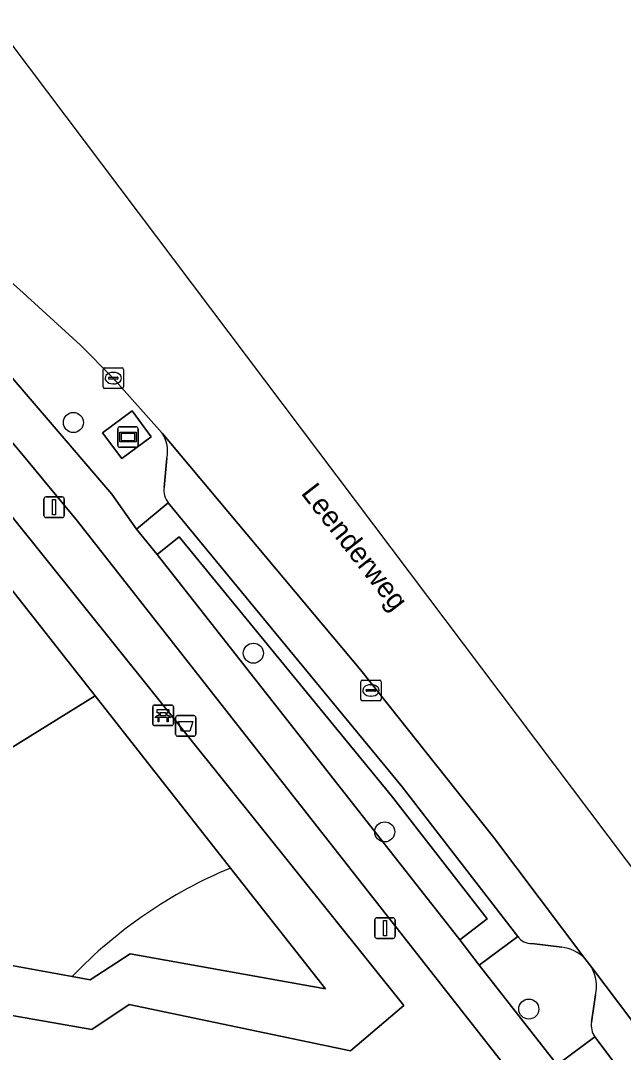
# Model space of a CAD drawing. Extents: x 161838 to 162344, y 381620 to 382160.
# Drawn here: x 161959.2 to 161988.6, y 382076.4 to 382126.6 of the extents above; entities that cross this region are included whole.
import ezdxf

# ---------------------------------------------------------------- set-up
doc = ezdxf.new("R2010")
doc.units = 0
for name, color, linetype in [('IMGEO_Afvalbak', 7, 'Continuous'), ('IMGEO_Bank', 7, 'Continuous'), ('IMGEO_Berm_groen', 7, 'Continuous'), ('IMGEO_Boom', 7, 'Continuous'), ('IMGEO_Groenvoorziening', 7, 'Continuous'), ('IMGEO_Kolk', 7, 'Continuous'), ('IMGEO_Lichtmast', 7, 'Continuous'), ('IMGEO_Openbare_ruimte_label', 7, 'Continuous'), ('IMGEO_Parkeervlak_open', 7, 'Continuous'), ('IMGEO_Reclamebord', 7, 'Continuous'), ('IMGEO_Rijbaan_lokaal_gesloten', 7, 'Continuous'), ('IMGEO_Terreindeel_open', 7, 'Continuous'), ('IMGEO_Verkeerseiland_groen', 7, 'Continuous'), ('IMGEO_Voetpad_open', 7, 'Continuous')]:
    doc.layers.add(name, color=color, linetype=linetype)

msp = doc.modelspace()

# ---------------------------------------------------------------- linework, layer by layer
at = {"layer": 'IMGEO_Afvalbak'}
for p, q in [((161966.754, 382091.842), (161966.754, 382092.642)), ((161966.754, 382092.642), (161966.754, 382091.842)), ((161966.854, 382092.742), (161967.644, 382092.742)), ((161967.644, 382092.742), (161966.854, 382092.742)), ((161967.744, 382092.642), (161967.744, 382091.842)), ((161967.744, 382091.842), (161967.744, 382092.642)), ((161967.644, 382091.742), (161966.854, 382091.742)), ((161966.854, 382091.742), (161967.644, 382091.742))]:
    msp.add_line(p, q, dxfattribs=at)
msp.add_lwpolyline([(161966.897, 382092.456), (161967.601, 382092.456), (161967.452, 382091.986), (161967.046, 382091.986), (161966.897, 382092.456)], dxfattribs=at)
for centre, start, end in [((161966.854, 382092.642), 90, 180), ((161966.854, 382092.642), 90, 180), ((161967.644, 382092.642), 0, 90), ((161967.644, 382092.642), 360, 90), ((161966.854, 382091.842), 180, 270), ((161966.854, 382091.842), 180, 270), ((161967.644, 382091.842), 270, 0), ((161967.644, 382091.842), 270, 0)]:
    msp.add_arc(centre, 0.1, start, end, dxfattribs=at)
at = {"layer": 'IMGEO_Bank'}
for p, q in [((161965.645, 382092.331), (161965.645, 382093.172)), ((161965.645, 382093.172), (161965.645, 382092.331)), ((161965.72, 382093.256), (161966.561, 382093.256)), ((161966.561, 382093.256), (161965.72, 382093.256)), ((161965.954, 382092.762), (161965.954, 382092.868)), ((161965.998, 382092.868), (161965.998, 382092.762)), ((161966.286, 382092.874), (161966.004, 382092.874)), ((161966.292, 382092.762), (161966.292, 382092.868)), ((161966.336, 382092.868), (161966.336, 382092.762)), ((161966.645, 382093.181), (161966.645, 382092.34)), ((161966.645, 382092.34), (161966.645, 382093.181)), ((161966.342, 382092.654), (161965.949, 382092.654)), ((161966.004, 382092.756), (161966.286, 382092.756)), ((161966.57, 382092.256), (161965.729, 382092.256)), ((161965.729, 382092.256), (161966.57, 382092.256))]:
    msp.add_line(p, q, dxfattribs=at)
for points in [[(161965.948, 382092.874), (161965.862, 382092.874), (161965.862, 382093.035), (161966.425, 382093.035), (161966.425, 382092.874), (161966.342, 382092.874)], [(161965.892, 382092.654), (161965.75, 382092.654), (161965.862, 382092.756), (161965.948, 382092.756)], [(161965.942, 382092.647), (161965.942, 382092.44), (161965.899, 382092.44), (161965.899, 382092.647)], [(161966.342, 382092.756), (161966.425, 382092.756), (161966.537, 382092.654), (161966.398, 382092.654)], [(161966.392, 382092.647), (161966.392, 382092.44), (161966.348, 382092.44), (161966.348, 382092.647)]]:
    msp.add_lwpolyline(points, dxfattribs=at)
for centre, radius, start, end in [((161965.723, 382093.178), 0.0779, 92.4484, 184.2845), ((161965.723, 382093.178), 0.0779, 92.4484, 184.2845), ((161965.947, 382092.867), 0.00671, 2.8957, 87.1043), ((161966.004, 382092.867), 0.00671, 92.8957, 177.1043), ((161966.286, 382092.867), 0.00671, 2.8957, 87.1043), ((161966.343, 382092.867), 0.00671, 92.8957, 177.1043), ((161966.567, 382093.178), 0.0779, 2.4484, 94.2845), ((161966.567, 382093.178), 0.0779, 2.4484, 94.2845), ((161965.892, 382092.647), 0.00671, 2.8957, 87.1043), ((161965.949, 382092.647), 0.00671, 92.8957, 177.1043), ((161965.947, 382092.763), 0.00671, 272.8957, 357.1043), ((161966.004, 382092.763), 0.00671, 182.8957, 267.1043), ((161966.286, 382092.763), 0.00671, 272.8957, 357.1043), ((161966.343, 382092.763), 0.00671, 182.8957, 267.1043), ((161966.341, 382092.647), 0.00671, 2.8957, 87.1043), ((161966.398, 382092.647), 0.00671, 92.8957, 177.1043), ((161966.567, 382092.334), 0.0779, 272.4484, 4.2845), ((161966.567, 382092.334), 0.0779, 272.4484, 4.2845), ((161965.723, 382092.334), 0.0779, 182.4484, 274.2845), ((161965.723, 382092.334), 0.0779, 182.4484, 274.2845)]:
    msp.add_arc(centre, radius, start, end, dxfattribs=at)
at = {"layer": 'IMGEO_Berm_groen'}
msp.add_lwpolyline([(161966.921, 382101.439), (161965.856, 382100.591), (161980.589, 382081.833), (161981.923, 382082.853), (161977.26, 382088.844)], close=True, dxfattribs=at)
for points in [[(161983.411, 382081.99), (161981.539, 382080.597), (161985.327, 382075.744), (161987.168, 382077.104)], [(161985.553, 382081.472), (161984.107, 382081.644)], [(161987.013, 382080.479), (161986.686, 382080.916)], [(161986.997, 382077.822), (161987.206, 382079.144)]]:
    msp.add_lwpolyline(points, dxfattribs=at)
for centre, radius, start, end in [((161984.092, 382082.488), 0.844, 216.1467, 270.987), ((161985.314, 382079.552), 1.935, 44.8312, 82.8914), ((161985.321, 382079.553), 1.929, 347.7582, 28.6942), ((161987.99, 382077.679), 1.003, 171.8126, 214.9796)]:
    msp.add_arc(centre, radius, start, end, dxfattribs=at)
at = {"layer": 'IMGEO_Boom'}
for centre in [(161961.778, 382107.01), (161970.541, 382095.78), (161976.936, 382087.084), (161983.95, 382078.459)]:
    msp.add_circle(centre, 0.489, dxfattribs=at)
at = {"layer": 'IMGEO_Groenvoorziening'}
for points in [[(161953.667, 382081.508), (161951.366, 382080.101), (161943.229, 382081.558), (161947.765, 382093.975), (161950.71, 382102.036), (161946.691, 382098.74), (161940.239, 382080.524), (161939.066, 382077.135), (161939.681, 382076.868), (161942.969, 382079.051), (161951.501, 382077.385), (161953.759, 382079.027), (161962.67, 382077.458), (161964.501, 382078.687), (161975.269, 382076.433), (161977.867, 382078.64), (161953.409, 382109.112)], [(161950.378, 382109.088), (161948.71, 382104.372), (161950.738, 382102.124), (161952.187, 382106.704), (161955.767, 382102.569), (161957.25, 382100.745), (161958.711, 382098.948), (161962.832, 382093.707), (161969.423, 382085.325), (161974.048, 382079.443), (161964.538, 382081.14), (161962.599, 382079.888), (161961.719, 382080.048), (161953.667, 382081.508)], [(161962.832, 382093.707), (161943.229, 382081.558), (161951.366, 382080.101), (161953.667, 382081.508), (161961.719, 382080.048)], [(161969.423, 382085.325), (161962.832, 382093.707)], [(161961.719, 382080.048), (161962.599, 382079.888), (161964.538, 382081.14), (161974.048, 382079.443), (161969.423, 382085.325)]]:
    msp.add_lwpolyline(points, dxfattribs=at)
msp.add_lwpolyline([(161962.832, 382093.707), (161958.711, 382098.948), (161957.25, 382100.745), (161947.765, 382093.975), (161943.229, 382081.558)], close=True, dxfattribs=at)
msp.add_arc((161978.375, 382063.993), 23.134, 112.7665, 136.0534, dxfattribs=at)
msp.add_arc((161978.375, 382063.993), 23.134, 112.7665, 136.0534, dxfattribs=at)
at = {"layer": 'IMGEO_Kolk'}
for p, q in [((161963.221, 382108.744), (161963.221, 382109.596)), ((161963.296, 382109.67), (161964.148, 382109.67)), ((161963.709, 382109.45), (161963.734, 382109.45)), ((161964.222, 382109.596), (161964.222, 382108.744)), ((161963.48, 382109.164), (161963.48, 382109.176)), ((161963.918, 382109.127), (161963.52, 382109.127)), ((161963.523, 382109.213), (161963.921, 382109.213)), ((161963.964, 382109.176), (161963.964, 382109.164)), ((161964.148, 382108.67), (161963.296, 382108.67)), ((161963.732, 382108.89), (161963.707, 382108.89)), ((161975.766, 382093.543), (161975.766, 382094.395)), ((161975.841, 382094.469), (161976.693, 382094.469)), ((161976.767, 382094.395), (161976.767, 382093.543)), ((161976.025, 382093.963), (161976.025, 382093.975)), ((161976.463, 382093.926), (161976.065, 382093.926)), ((161976.068, 382094.012), (161976.466, 382094.012)), ((161976.254, 382094.249), (161976.279, 382094.249)), ((161976.509, 382093.975), (161976.509, 382093.963)), ((161976.693, 382093.469), (161975.841, 382093.469)), ((161976.277, 382093.689), (161976.252, 382093.689))]:
    msp.add_line(p, q, dxfattribs=at)
for points in [[(161963.221, 382108.744), (161963.221, 382109.596)], [(161963.296, 382109.67), (161964.148, 382109.67)], [(161964.222, 382109.596), (161964.222, 382108.744)], [(161964.148, 382108.67), (161963.296, 382108.67)], [(161975.766, 382093.543), (161975.766, 382094.395)], [(161975.841, 382094.469), (161976.693, 382094.469)], [(161976.767, 382094.395), (161976.767, 382093.543)], [(161976.693, 382093.469), (161975.841, 382093.469)]]:
    msp.add_lwpolyline(points, dxfattribs=at)
for centre, radius, start, end in [((161963.298, 382109.594), 0.0765, 91.552, 178.448), ((161963.298, 382109.594), 0.0765, 91.552, 178.448), ((161964.146, 382109.594), 0.0765, 1.552, 88.448), ((161964.146, 382109.594), 0.0765, 1.552, 88.448), ((161963.52, 382109.173), 0.0403, 85.8775, 175.7526), ((161963.517, 382109.163), 0.0366, 178.938, 274.7102), ((161963.921, 382109.17), 0.043, 264.8664, 352.4533), ((161963.925, 382109.175), 0.0386, 1.7309, 96.639), ((161963.298, 382108.746), 0.0765, 181.552, 268.448), ((161963.298, 382108.746), 0.0765, 181.552, 268.448), ((161964.146, 382108.746), 0.0765, 271.552, 358.448), ((161964.146, 382108.746), 0.0765, 271.552, 358.448), ((161975.843, 382094.393), 0.0765, 91.552, 178.448), ((161975.843, 382094.393), 0.0765, 91.552, 178.448), ((161976.691, 382094.393), 0.0765, 1.552, 88.448), ((161976.691, 382094.393), 0.0765, 1.552, 88.448), ((161976.065, 382093.972), 0.0403, 85.8775, 175.7526), ((161976.062, 382093.962), 0.0366, 178.938, 274.7102), ((161976.466, 382093.969), 0.043, 264.8664, 352.4533), ((161976.47, 382093.974), 0.0386, 1.7309, 96.639), ((161975.843, 382093.545), 0.0765, 181.552, 268.448), ((161975.843, 382093.545), 0.0765, 181.552, 268.448), ((161976.691, 382093.545), 0.0765, 271.552, 358.448), ((161976.691, 382093.545), 0.0765, 271.552, 358.448)]:
    msp.add_arc(centre, radius, start, end, dxfattribs=at)
for centre, major_axis, ratio, start_param, end_param in [((161963.708, 382109.17), (-0.387, 0.002), 0.722429, 4.712389, 7.853982), ((161963.733, 382109.17), (-0.39, 0.002), 0.717154, 1.570796, 4.712389), ((161976.253, 382093.969), (-0.387, 0.002), 0.722429, 4.712389, 7.853982), ((161976.278, 382093.969), (-0.39, 0.002), 0.717154, 1.570796, 4.712389)]:
    msp.add_ellipse(centre, major_axis=major_axis, ratio=ratio, start_param=start_param, end_param=end_param, dxfattribs=at)
at = {"layer": 'IMGEO_Lichtmast'}
for p, q in [((161960.345, 382102.485), (161960.345, 382103.285)), ((161960.345, 382103.285), (161960.345, 382102.485)), ((161960.445, 382103.385), (161961.235, 382103.385)), ((161961.235, 382103.385), (161960.445, 382103.385)), ((161961.335, 382103.285), (161961.335, 382102.485)), ((161961.335, 382102.485), (161961.335, 382103.285)), ((161961.235, 382102.385), (161960.445, 382102.385)), ((161960.445, 382102.385), (161961.235, 382102.385)), ((161976.452, 382082), (161976.452, 382082.8)), ((161976.452, 382082.8), (161976.452, 382082)), ((161976.552, 382082.9), (161977.342, 382082.9)), ((161977.342, 382082.9), (161976.552, 382082.9)), ((161977.442, 382082.8), (161977.442, 382082)), ((161977.442, 382082), (161977.442, 382082.8)), ((161977.342, 382081.9), (161976.552, 382081.9)), ((161976.552, 382081.9), (161977.342, 382081.9))]:
    msp.add_line(p, q, dxfattribs=at)
for points in [[(161960.765, 382103.26), (161960.915, 382103.26), (161960.915, 382102.51), (161960.765, 382102.51), (161960.765, 382103.26)], [(161976.872, 382082.775), (161977.022, 382082.775), (161977.022, 382082.025), (161976.872, 382082.025), (161976.872, 382082.775)]]:
    msp.add_lwpolyline(points, dxfattribs=at)
for centre, start, end in [((161960.445, 382103.285), 90, 180), ((161960.445, 382103.285), 90, 180), ((161961.235, 382103.285), 0, 90), ((161961.235, 382103.285), 360, 90), ((161960.445, 382102.485), 180, 270), ((161960.445, 382102.485), 180, 270), ((161961.235, 382102.485), 270, 0), ((161961.235, 382102.485), 270, 0), ((161976.552, 382082.8), 90, 180), ((161976.552, 382082.8), 90, 180), ((161977.342, 382082.8), 0, 90), ((161977.342, 382082.8), 360, 90), ((161976.552, 382082), 180, 270), ((161976.552, 382082), 180, 270), ((161977.342, 382082), 270, 0), ((161977.342, 382082), 270, 0)]:
    msp.add_arc(centre, 0.1, start, end, dxfattribs=at)
at = {"layer": 'IMGEO_Parkeervlak_open'}
for points in [[(161986.686, 382080.916), (161982.236, 382086.82), (161975.767, 382094.947), (161966.097, 382106.498)], [(161966.334, 382105.277), (161966.197, 382103.843)], [(161966.399, 382103.101), (161977.789, 382089.284), (161983.411, 382081.99)], [(161984.107, 382081.644), (161985.553, 382081.472)], [(162009.784, 382050.317), (161987.013, 382080.479)], [(161987.206, 382079.144), (161986.997, 382077.822)], [(161987.168, 382077.104), (162006.146, 382051.863), (162006.47, 382051.432)]]:
    msp.add_lwpolyline(points, dxfattribs=at)
for centre, radius, start, end in [((161964.767, 382105.606), 1.601, 348.1282, 33.8412), ((161967.165, 382103.708), 0.977, 172.0517, 218.4062), ((161984.092, 382082.488), 0.844, 216.1467, 270.987), ((161985.314, 382079.552), 1.935, 44.8312, 82.8914), ((161985.321, 382079.553), 1.929, 347.7582, 28.6942), ((161987.99, 382077.679), 1.003, 171.8126, 214.9796)]:
    msp.add_arc(centre, radius, start, end, dxfattribs=at)
at = {"layer": 'IMGEO_Reclamebord'}
for p, q in [((161963.938, 382105.903), (161963.938, 382106.703)), ((161963.938, 382106.703), (161963.938, 382105.903)), ((161964.038, 382106.803), (161964.828, 382106.803)), ((161964.828, 382106.803), (161964.038, 382106.803)), ((161964.928, 382106.703), (161964.928, 382105.903)), ((161964.928, 382105.903), (161964.928, 382106.703)), ((161964.828, 382105.803), (161964.038, 382105.803)), ((161964.038, 382105.803), (161964.828, 382105.803))]:
    msp.add_line(p, q, dxfattribs=at)
for points in [[(161964.039, 382106.535), (161964.827, 382106.535), (161964.827, 382106.071), (161964.039, 382106.071), (161964.039, 382106.535)], [(161964.104, 382106.47), (161964.104, 382106.136), (161964.762, 382106.136), (161964.762, 382106.47), (161964.104, 382106.47)]]:
    msp.add_lwpolyline(points, dxfattribs=at)
for centre, start, end in [((161964.038, 382106.703), 90, 180), ((161964.038, 382106.703), 90, 180), ((161964.828, 382106.703), 0, 90), ((161964.828, 382106.703), 360, 90), ((161964.038, 382105.903), 180, 270), ((161964.038, 382105.903), 180, 270), ((161964.828, 382105.903), 270, 0), ((161964.828, 382105.903), 270, 0)]:
    msp.add_arc(centre, 0.1, start, end, dxfattribs=at)
at = {"layer": 'IMGEO_Rijbaan_lokaal_gesloten'}
for points in [[(162145.259, 381854.842), (162135.308, 381862.267), (162112.413, 381888.285), (162074.133, 381954.589), (162056.257, 381987.116), (162039.393, 382017.803), (162035.676, 382024.566), (162020.205, 382044.026), (162018.616, 382046.024), (161957.883, 382126.571)], [(161956.86, 382121.438), (161954.56, 382117.519), (161959.149, 382113.492), (161962.131, 382110.773), (161963.722, 382109.17), (161966.097, 382106.498), (161975.767, 382094.947), (161982.236, 382086.82), (161986.686, 382080.916), (161987.013, 382080.479), (162009.784, 382050.317), (162010.029, 382050.037), (162017.899, 382039.578), (162017.902, 382039.574), (162020.883, 382035.609), (162037.946, 382012.905), (162038.772, 382011.821), (162040.532, 382009.408), (162043.438, 382005.028), (162050.487, 381992.336), (162052.156, 381989.515), (162059.541, 381976.691)]]:
    msp.add_lwpolyline(points, dxfattribs=at)
at = {"layer": 'IMGEO_Terreindeel_open'}
msp.add_lwpolyline([(161964.132, 382105.25), (161965.569, 382106.316), (161964.634, 382107.576), (161963.197, 382106.51)], close=True, dxfattribs=at)
at = {"layer": 'IMGEO_Verkeerseiland_groen'}
for points in [[(161962.131, 382110.773), (161959.149, 382113.492), (161954.56, 382117.519)], [(161953.98, 382117.191), (161953.453, 382115.789), (161953.55, 382115.281), (161963.65, 382103.514), (161964.851, 382101.816), (161966.399, 382103.101)], [(161966.097, 382106.498), (161963.722, 382109.17), (161962.131, 382110.773)], [(161966.197, 382103.843), (161966.334, 382105.277)]]:
    msp.add_lwpolyline(points, dxfattribs=at)
for points in [[(161964.634, 382107.576), (161965.569, 382106.316), (161964.132, 382105.25), (161963.197, 382106.51)], [(161987.168, 382077.104), (161985.327, 382075.744), (161986.308, 382074.498), (161987.621, 382075.477), (161995.383, 382065.071), (161994.335, 382064.261), (161995.26, 382063.084), (161996.291, 382063.839), (162004.69, 382052.7), (162003.88, 382052.076), (162004.804, 382050.893), (162006.146, 382051.863)]]:
    msp.add_lwpolyline(points, close=True, dxfattribs=at)
for centre, radius, start, end in [((161964.767, 382105.606), 1.601, 348.1282, 33.8412), ((161967.165, 382103.708), 0.977, 172.0517, 218.4062)]:
    msp.add_arc(centre, radius, start, end, dxfattribs=at)
at = {"layer": 'IMGEO_Voetpad_open'}
for points in [[(161985.327, 382075.744), (161981.539, 382080.597), (161980.589, 382081.833), (161965.856, 382100.591), (161964.851, 382101.816), (161963.65, 382103.514), (161953.55, 382115.281), (161953.558, 382112.035), (161956.669, 382108.552), (161959.271, 382105.479), (161961.971, 382102.2), (161987.189, 382070.102)], [(161987.189, 382070.102), (161961.971, 382102.2), (161959.271, 382105.479), (161956.669, 382108.552), (161953.558, 382112.035)], [(161953.409, 382109.112), (161977.867, 382078.64), (161975.269, 382076.433), (161964.501, 382078.687), (161962.67, 382077.458), (161953.759, 382079.027), (161951.501, 382077.385), (161942.969, 382079.051)]]:
    msp.add_lwpolyline(points, dxfattribs=at)
msp.add_lwpolyline([(161965.856, 382100.591), (161966.921, 382101.439), (161977.26, 382088.844), (161981.923, 382082.853), (161980.589, 382081.833), (161981.539, 382080.597), (161983.411, 382081.99), (161977.789, 382089.284), (161966.399, 382103.101), (161964.851, 382101.816)], close=True, dxfattribs=at)

# ---------------------------------------------------------------- texts
at = {"layer": 'IMGEO_Openbare_ruimte_label'}
msp.add_text('Leenderweg', height=1, rotation=308.0157, dxfattribs=at).set_placement((161972.828, 382103.562))

doc.saveas('drawing.dxf')
